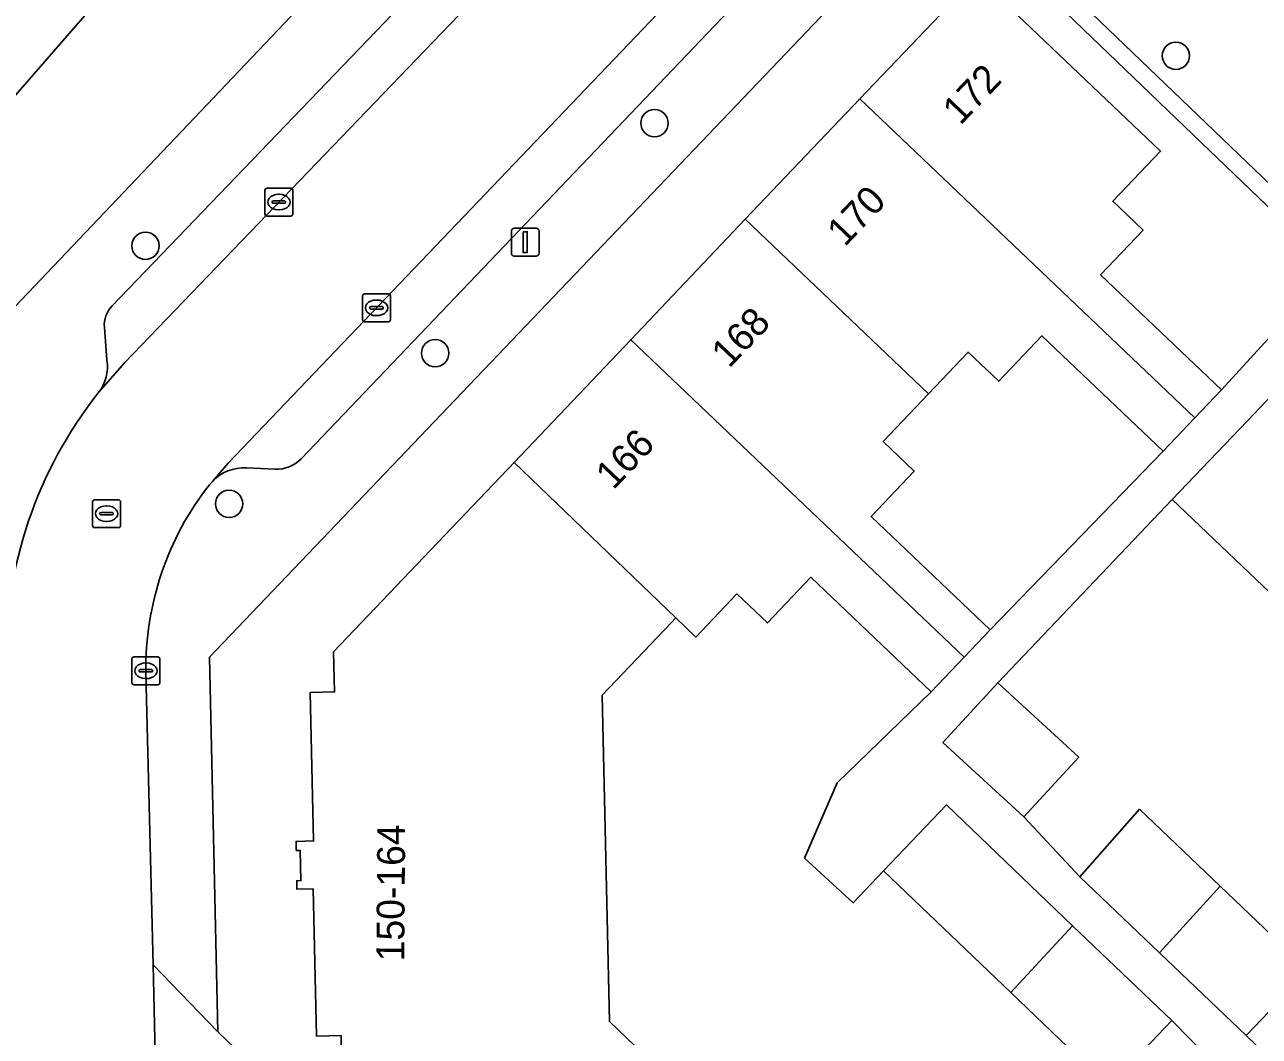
# Model space of a CAD drawing. Extents: x 158472 to 159562, y 388525 to 389606.
# Drawn here: x 159010.58 to 159054.85, y 388786.02 to 388822.29 of the extents above; entities that cross this region are included whole.
import ezdxf

# ---------------------------------------------------------------- set-up
doc = ezdxf.new("R2010")
doc.units = 0
for name, color, linetype in [('IMGEO_Boom', 7, 'Continuous'), ('IMGEO_Erf', 7, 'Continuous'), ('IMGEO_Kolk', 7, 'Continuous'), ('IMGEO_Lichtmast', 7, 'Continuous'), ('IMGEO_Muur', 7, 'Continuous'), ('IMGEO_Pand', 7, 'Continuous'), ('IMGEO_Pand_nummerreeks', 7, 'Continuous'), ('IMGEO_Parkeervlak_open', 7, 'Continuous'), ('IMGEO_Rijbaan_lokaal_open', 7, 'Continuous'), ('IMGEO_Rioolput', 7, 'Continuous'), ('IMGEO_Voetpad_open', 7, 'Continuous')]:
    doc.layers.add(name, color=color, linetype=linetype)

msp = doc.modelspace()

# ---------------------------------------------------------------- linework, layer by layer
at = {"layer": 'IMGEO_Boom'}
for centre in [(159051.857, 388821.18), (159033.16, 388818.761), (159014.91, 388814.366), (159025.297, 388810.512), (159017.905, 388805.114)]:
    msp.add_circle(centre, 0.489, dxfattribs=at)
at = {"layer": 'IMGEO_Erf'}
for points in [[(159034.383, 388837.602), (159042.094, 388846.371), (159039.702, 388849.044), (159036.588, 388852.524), (159035.445, 388851.212), (159037.849, 388849.116), (159033.849, 388844.529), (159029.908, 388840.01), (159025.964, 388835.487), (159026.11, 388835.359), (159022.176, 388830.82), (159020.869, 388831.952), (159016.928, 388827.433), (159012.987, 388822.914), (159009.045, 388818.393)], [(158992.322, 388793.353), (159000, 388801.43), (159004.229, 388805.879), (159034.383, 388837.602)], [(159021.952, 388784.665), (159021.921, 388786.044), (159021.041, 388786.025), (159020.924, 388791.308), (159020.34, 388791.296), (159020.333, 388791.599), (159020.484, 388791.602), (159020.46, 388792.686), (159020.316, 388792.683), (159020.309, 388793.01), (159020.936, 388793.024), (159020.818, 388798.348), (159021.687, 388798.367), (159021.655, 388799.804), (159028.122, 388806.599), (159032.309, 388810.998), (159036.416, 388815.314), (159040.523, 388819.63), (159044.713, 388824.032), (159051.304, 388817.759), (159049.591, 388815.959), (159050.679, 388814.924), (159049.157, 388813.324), (159053.487, 388809.204), (159057.467, 388813.551), (159052.156, 388818.654), (159043.401, 388827.067), (159017.209, 388799.619), (159017.507, 388786.184), (159053.902, 388751.219)], [(159055.721, 388801.457), (159051.727, 388805.27), (159045.466, 388798.698), (159048.374, 388796.032), (159046.407, 388793.887), (159048.413, 388791.738), (159050.556, 388794.159), (159053.448, 388791.402), (159056.611, 388788.385), (159054.381, 388786.047), (159056.044, 388784.437)], [(159052.985, 388785.29), (159051.707, 388786.583), (159049.45, 388784.225), (159045.935, 388787.589), (159041.373, 388791.956), (159040.281, 388790.808), (159038.541, 388792.404), (159039.705, 388795.113), (159043.083, 388798.376), (159038.771, 388802.48), (159037.211, 388800.842), (159036.117, 388801.883), (159034.645, 388800.337), (159033.926, 388801.027), (159033.753, 388800.845), (159031.284, 388798.25), (159031.543, 388786.548), (159032.767, 388785.377)]]:
    msp.add_lwpolyline(points, dxfattribs=at)
msp.add_lwpolyline([(159051.395, 388807.006), (159047.054, 388811.137), (159045.504, 388809.507), (159044.406, 388810.552), (159042.986, 388809.06), (159041.359, 388807.349), (159042.472, 388806.289), (159040.924, 388804.663), (159045.197, 388800.596)], close=True, dxfattribs=at)
at = {"layer": 'IMGEO_Kolk'}
for p, q in [((159019.266, 388816.43), (159020.118, 388816.43)), ((159019.191, 388815.504), (159019.191, 388816.356)), ((159019.45, 388815.924), (159019.45, 388815.936)), ((159019.493, 388815.973), (159019.891, 388815.973)), ((159019.679, 388816.21), (159019.704, 388816.21)), ((159019.934, 388815.936), (159019.934, 388815.924)), ((159020.192, 388816.356), (159020.192, 388815.504)), ((159019.888, 388815.887), (159019.49, 388815.887)), ((159019.702, 388815.65), (159019.677, 388815.65)), ((159020.118, 388815.43), (159019.266, 388815.43)), ((159022.692, 388811.714), (159022.692, 388812.566)), ((159022.767, 388812.64), (159023.619, 388812.64)), ((159023.18, 388812.42), (159023.205, 388812.42)), ((159023.693, 388812.566), (159023.693, 388811.714)), ((159022.951, 388812.134), (159022.951, 388812.146)), ((159023.389, 388812.097), (159022.991, 388812.097)), ((159022.994, 388812.183), (159023.392, 388812.183)), ((159023.435, 388812.146), (159023.435, 388812.134)), ((159023.619, 388811.64), (159022.767, 388811.64)), ((159023.203, 388811.86), (159023.178, 388811.86)), ((159014.422, 388798.7), (159014.422, 388799.552)), ((159014.497, 388799.626), (159015.349, 388799.626)), ((159015.423, 388799.552), (159015.423, 388798.7)), ((159014.681, 388799.12), (159014.681, 388799.132)), ((159014.724, 388799.169), (159015.122, 388799.169)), ((159014.91, 388799.406), (159014.935, 388799.406)), ((159015.165, 388799.132), (159015.165, 388799.12)), ((159015.119, 388799.083), (159014.721, 388799.083)), ((159014.933, 388798.846), (159014.908, 388798.846)), ((159015.349, 388798.626), (159014.497, 388798.626))]:
    msp.add_line(p, q, dxfattribs=at)
for points in [[(159019.266, 388816.43), (159020.118, 388816.43)], [(159019.191, 388815.504), (159019.191, 388816.356)], [(159020.192, 388816.356), (159020.192, 388815.504)], [(159020.118, 388815.43), (159019.266, 388815.43)], [(159022.692, 388811.714), (159022.692, 388812.566)], [(159022.767, 388812.64), (159023.619, 388812.64)], [(159023.693, 388812.566), (159023.693, 388811.714)], [(159023.619, 388811.64), (159022.767, 388811.64)], [(159014.422, 388798.7), (159014.422, 388799.552)], [(159014.497, 388799.626), (159015.349, 388799.626)], [(159015.423, 388799.552), (159015.423, 388798.7)], [(159015.349, 388798.626), (159014.497, 388798.626)]]:
    msp.add_lwpolyline(points, dxfattribs=at)
for centre, radius, start, end in [((159019.268, 388816.354), 0.0765, 91.552, 178.448), ((159019.268, 388816.354), 0.0765, 91.552, 178.448), ((159020.116, 388816.354), 0.0765, 1.552, 88.448), ((159020.116, 388816.354), 0.0765, 1.552, 88.448), ((159019.49, 388815.933), 0.0403, 85.8775, 175.7526), ((159019.487, 388815.923), 0.0366, 178.938, 274.7102), ((159019.891, 388815.93), 0.043, 264.8664, 352.4533), ((159019.895, 388815.935), 0.0386, 1.7309, 96.639), ((159019.268, 388815.506), 0.0765, 181.552, 268.448), ((159019.268, 388815.506), 0.0765, 181.552, 268.448), ((159020.116, 388815.506), 0.0765, 271.552, 358.448), ((159020.116, 388815.506), 0.0765, 271.552, 358.448), ((159022.769, 388812.564), 0.0765, 91.552, 178.448), ((159022.769, 388812.564), 0.0765, 91.552, 178.448), ((159023.617, 388812.564), 0.0765, 1.552, 88.448), ((159023.617, 388812.564), 0.0765, 1.552, 88.448), ((159022.991, 388812.143), 0.0403, 85.8775, 175.7526), ((159022.988, 388812.133), 0.0366, 178.938, 274.7102), ((159023.392, 388812.14), 0.043, 264.8664, 352.4533), ((159023.396, 388812.145), 0.0386, 1.7309, 96.639), ((159022.769, 388811.716), 0.0765, 181.552, 268.448), ((159022.769, 388811.716), 0.0765, 181.552, 268.448), ((159023.617, 388811.716), 0.0765, 271.552, 358.448), ((159023.617, 388811.716), 0.0765, 271.552, 358.448), ((159014.499, 388799.55), 0.0765, 91.552, 178.448), ((159014.499, 388799.55), 0.0765, 91.552, 178.448), ((159015.347, 388799.55), 0.0765, 1.552, 88.448), ((159015.347, 388799.55), 0.0765, 1.552, 88.448), ((159014.721, 388799.129), 0.0403, 85.8775, 175.7526), ((159014.718, 388799.119), 0.0366, 178.938, 274.7102), ((159015.122, 388799.126), 0.043, 264.8664, 352.4533), ((159015.126, 388799.131), 0.0386, 1.7309, 96.639), ((159014.499, 388798.702), 0.0765, 181.552, 268.448), ((159014.499, 388798.702), 0.0765, 181.552, 268.448), ((159015.347, 388798.702), 0.0765, 271.552, 358.448), ((159015.347, 388798.702), 0.0765, 271.552, 358.448)]:
    msp.add_arc(centre, radius, start, end, dxfattribs=at)
for centre, major_axis, ratio, start_param, end_param in [((159019.678, 388815.93), (-0.387, 0.002), 0.722429, 4.712389, 7.853982), ((159019.703, 388815.93), (-0.39, 0.002), 0.717154, 1.570796, 4.712389), ((159023.179, 388812.14), (-0.387, 0.002), 0.722429, 4.712389, 7.853982), ((159023.204, 388812.14), (-0.39, 0.002), 0.717154, 1.570796, 4.712389), ((159014.909, 388799.126), (-0.387, 0.002), 0.722429, 4.712389, 7.853982), ((159014.934, 388799.126), (-0.39, 0.002), 0.717154, 1.570796, 4.712389)]:
    msp.add_ellipse(centre, major_axis=major_axis, ratio=ratio, start_param=start_param, end_param=end_param, dxfattribs=at)
at = {"layer": 'IMGEO_Lichtmast'}
for p, q in [((159028.029, 388814.094), (159028.029, 388814.894)), ((159028.029, 388814.894), (159028.029, 388814.094)), ((159028.129, 388814.994), (159028.919, 388814.994)), ((159028.919, 388814.994), (159028.129, 388814.994)), ((159029.019, 388814.894), (159029.019, 388814.094)), ((159029.019, 388814.094), (159029.019, 388814.894)), ((159028.919, 388813.994), (159028.129, 388813.994)), ((159028.129, 388813.994), (159028.919, 388813.994))]:
    msp.add_line(p, q, dxfattribs=at)
msp.add_lwpolyline([(159028.449, 388814.869), (159028.599, 388814.869), (159028.599, 388814.119), (159028.449, 388814.119), (159028.449, 388814.869)], dxfattribs=at)
for centre, start, end in [((159028.129, 388814.894), 90, 180), ((159028.129, 388814.894), 90, 180), ((159028.919, 388814.894), 0, 90), ((159028.919, 388814.894), 360, 90), ((159028.129, 388814.094), 180, 270), ((159028.129, 388814.094), 180, 270), ((159028.919, 388814.094), 270, 0), ((159028.919, 388814.094), 270, 0)]:
    msp.add_arc(centre, 0.1, start, end, dxfattribs=at)
at = {"layer": 'IMGEO_Muur'}
msp.add_lwpolyline([(159052.156, 388818.654), (159057.548, 388813.473)], dxfattribs=at)
at = {"layer": 'IMGEO_Pand'}
for points in [[(159002.869, 388823.76), (159009.045, 388818.393), (159012.987, 388822.914), (159006.812, 388828.281)], [(159040.523, 388819.63), (159052.531, 388808.199), (159053.487, 388809.204), (159049.157, 388813.324), (159050.679, 388814.924), (159049.591, 388815.959), (159051.304, 388817.759), (159044.713, 388824.032)], [(159042.986, 388809.06), (159044.406, 388810.552), (159045.504, 388809.507), (159047.054, 388811.137), (159051.395, 388807.006), (159052.531, 388808.199), (159040.523, 388819.63), (159036.416, 388815.314)], [(159042.986, 388809.06), (159036.416, 388815.314), (159032.309, 388810.998), (159044.265, 388799.617), (159045.197, 388800.596), (159040.924, 388804.663), (159042.472, 388806.289), (159041.359, 388807.349)], [(159061.851, 388807.882), (159057.859, 388811.693), (159054.407, 388808.077), (159051.727, 388805.27), (159055.721, 388801.457)], [(159032.309, 388810.998), (159028.122, 388806.599), (159033.926, 388801.027), (159034.645, 388800.337), (159036.117, 388801.883), (159037.211, 388800.842), (159038.771, 388802.48), (159043.083, 388798.376), (159044.265, 388799.617)], [(159033.926, 388801.027), (159028.122, 388806.599), (159021.655, 388799.804), (159021.687, 388798.367), (159020.818, 388798.348), (159020.936, 388793.024), (159020.309, 388793.01), (159020.316, 388792.683), (159020.46, 388792.686), (159020.484, 388791.602), (159020.333, 388791.599), (159020.34, 388791.296), (159020.924, 388791.308), (159021.041, 388786.025), (159021.921, 388786.044), (159021.952, 388784.665), (159027.243, 388779.603), (159032.767, 388785.377), (159031.543, 388786.548), (159031.284, 388798.25), (159033.753, 388800.845)], [(159043.499, 388796.552), (159046.407, 388793.887), (159048.374, 388796.032), (159045.466, 388798.698)], [(159045.935, 388787.589), (159048.149, 388789.987), (159043.629, 388794.314), (159041.373, 388791.956)], [(159051.267, 388789.016), (159053.448, 388791.402), (159050.556, 388794.159), (159048.413, 388791.738)], [(159051.267, 388789.016), (159054.381, 388786.047), (159056.611, 388788.385), (159053.448, 388791.402)], [(159045.935, 388787.589), (159049.45, 388784.225), (159051.707, 388786.583), (159048.149, 388789.987)]]:
    msp.add_lwpolyline(points, close=True, dxfattribs=at)
at = {"layer": 'IMGEO_Parkeervlak_open'}
for points in [[(159013.226, 388809.1), (159014.168, 388810.178), (159036.274, 388833.189)], [(159033.219, 388832.519), (159013.71, 388812.212)], [(159040.274, 388829.997), (159034.282, 388823.755), (159017.869, 388806.568), (159017.305, 388805.916)], [(159020.486, 388806.727), (159035.569, 388822.523), (159039.569, 388826.69)], [(159013.434, 388811.442), (159013.525, 388810.264)], [(159018.529, 388806.404), (159019.563, 388806.357)]]:
    msp.add_lwpolyline(points, dxfattribs=at)
msp.add_lwpolyline([(159047.478, 388831.204), (159043.863, 388827.477), (159057.914, 388813.995), (159061.719, 388817.967)], close=True, dxfattribs=at)
for centre, radius, start, end in [((159014.436, 388811.517), 1.005, 136.2685, 184.2919), ((159012.042, 388810.025), 1.502, 322.0195, 9.1679), ((159019.618, 388807.555), 1.2, 267.3581, 316.3303), ((159018.452, 388804.818), 1.588, 87.2166, 136.257)]:
    msp.add_arc(centre, radius, start, end, dxfattribs=at)
at = {"layer": 'IMGEO_Rijbaan_lokaal_open'}
for points in [[(159017.199, 388805.795), (159017.305, 388805.916), (159017.869, 388806.568), (159034.282, 388823.755), (159040.274, 388829.997), (159036.421, 388833.345), (159036.274, 388833.189), (159014.168, 388810.178), (159013.226, 388809.1)], [(159015.308, 388783.258), (159015.178, 388788.587), (159014.923, 388799.056)]]:
    msp.add_lwpolyline(points, dxfattribs=at)
for centre, radius, start, end in [((159025.225, 388799.572), 15.322, 141.5482, 180.8862), ((159025.576, 388799.212), 10.654, 141.8384, 180.8383)]:
    msp.add_arc(centre, radius, start, end, dxfattribs=at)
at = {"layer": 'IMGEO_Rioolput'}
for p, q in [((159013.012, 388804.332), (159013.012, 388805.184)), ((159013.087, 388805.258), (159013.939, 388805.258)), ((159013.5, 388805.038), (159013.525, 388805.038)), ((159014.013, 388805.184), (159014.013, 388804.332)), ((159013.271, 388804.752), (159013.271, 388804.764)), ((159013.709, 388804.715), (159013.311, 388804.715)), ((159013.314, 388804.801), (159013.712, 388804.801)), ((159013.523, 388804.478), (159013.498, 388804.478)), ((159013.755, 388804.764), (159013.755, 388804.752)), ((159013.939, 388804.258), (159013.087, 388804.258))]:
    msp.add_line(p, q, dxfattribs=at)
for points in [[(159013.012, 388804.332), (159013.012, 388805.184)], [(159013.087, 388805.258), (159013.939, 388805.258)], [(159014.013, 388805.184), (159014.013, 388804.332)], [(159013.939, 388804.258), (159013.087, 388804.258)]]:
    msp.add_lwpolyline(points, dxfattribs=at)
for centre, radius, start, end in [((159013.089, 388805.182), 0.0765, 91.552, 178.448), ((159013.089, 388805.182), 0.0765, 91.552, 178.448), ((159013.937, 388805.182), 0.0765, 1.552, 88.448), ((159013.937, 388805.182), 0.0765, 1.552, 88.448), ((159013.311, 388804.761), 0.0403, 85.8775, 175.7526), ((159013.308, 388804.751), 0.0366, 178.938, 274.7102), ((159013.712, 388804.758), 0.043, 264.8664, 352.4533), ((159013.716, 388804.763), 0.0386, 1.7309, 96.639), ((159013.089, 388804.334), 0.0765, 181.552, 268.448), ((159013.089, 388804.334), 0.0765, 181.552, 268.448), ((159013.937, 388804.334), 0.0765, 271.552, 358.448), ((159013.937, 388804.334), 0.0765, 271.552, 358.448)]:
    msp.add_arc(centre, radius, start, end, dxfattribs=at)
for centre, major_axis, ratio, start_param, end_param in [((159013.499, 388804.758), (-0.387, 0.002), 0.722429, 4.712389, 7.853982), ((159013.524, 388804.758), (-0.39, 0.002), 0.717154, 1.570796, 4.712389)]:
    msp.add_ellipse(centre, major_axis=major_axis, ratio=ratio, start_param=start_param, end_param=end_param, dxfattribs=at)
at = {"layer": 'IMGEO_Voetpad_open'}
for points in [[(159094.08, 388890.466), (159089.848, 388886.988), (159067.671, 388870.326), (159047.484, 388855.159), (159046.611, 388854.503), (159046.143, 388854.918), (159044.684, 388853.597), (159041.757, 388850.948), (159040.611, 388849.91), (159043.009, 388847.412), (159042.094, 388846.371), (159034.383, 388837.602), (159004.229, 388805.879), (159005.956, 388804.315), (159007.95, 388802.429), (159009.905, 388799.335)], [(159013.71, 388812.212), (159033.219, 388832.519)], [(159014.923, 388799.056), (159015.178, 388788.587), (159017.507, 388786.184), (159017.209, 388799.619), (159043.401, 388827.067)], [(159039.569, 388826.69), (159035.569, 388822.523), (159020.486, 388806.727)], [(159057.467, 388813.551), (159053.487, 388809.204), (159052.531, 388808.199), (159051.395, 388807.006), (159045.197, 388800.596), (159044.265, 388799.617), (159043.083, 388798.376), (159039.705, 388795.113), (159038.541, 388792.404), (159040.281, 388790.808), (159041.373, 388791.956), (159043.629, 388794.314), (159048.149, 388789.987), (159051.707, 388786.583), (159052.985, 388785.29), (159056.535, 388781.909)], [(159056.044, 388784.437), (159054.381, 388786.047), (159051.267, 388789.016), (159048.413, 388791.738), (159046.407, 388793.887), (159043.499, 388796.552), (159045.466, 388798.698), (159051.727, 388805.27), (159054.407, 388808.077), (159057.859, 388811.693)], [(159013.525, 388810.264), (159013.434, 388811.442)], [(159019.563, 388806.357), (159018.529, 388806.404)], [(159017.305, 388805.916), (159017.199, 388805.795)], [(159059.15, 388745.851), (159057.136, 388748.11), (159055.171, 388750), (159054.885, 388750.275), (159053.902, 388751.219), (159017.507, 388786.184), (159015.178, 388788.587), (159015.308, 388783.258)]]:
    msp.add_lwpolyline(points, dxfattribs=at)
msp.add_lwpolyline([(159063.089, 388819.397), (159061.719, 388817.967), (159057.914, 388813.995), (159043.863, 388827.477), (159043.401, 388827.067), (159052.156, 388818.654), (159057.467, 388813.551), (159057.548, 388813.473), (159058.591, 388812.47), (159062.134, 388816.124), (159082.662, 388796.225), (159084.792, 388798.423)], close=True, dxfattribs=at)
for centre, radius, start, end in [((159014.436, 388811.517), 1.005, 136.2685, 184.2919), ((159012.042, 388810.025), 1.502, 322.0195, 9.1679), ((159025.225, 388799.572), 15.322, 141.5482, 180.8862), ((159019.618, 388807.555), 1.2, 267.3581, 316.3303), ((159018.452, 388804.818), 1.588, 87.2166, 136.257), ((159025.576, 388799.212), 10.654, 141.8384, 180.8383)]:
    msp.add_arc(centre, radius, start, end, dxfattribs=at)

# ---------------------------------------------------------------- texts
at = {"layer": 'IMGEO_Pand_nummerreeks'}
for s, rotation, p in [('172', 46.4174, (159044.126, 388818.658)), ('170', 46.4174, (159039.982, 388814.303)), ('168', 46.4174, (159035.834, 388809.945)), ('166', 46.4153, (159031.684, 388805.585)), ('150-164', 89.5991, (159024.186, 388788.708))]:
    msp.add_text(s, height=1, rotation=rotation, dxfattribs=at).set_placement(p)

doc.saveas('drawing.dxf')
